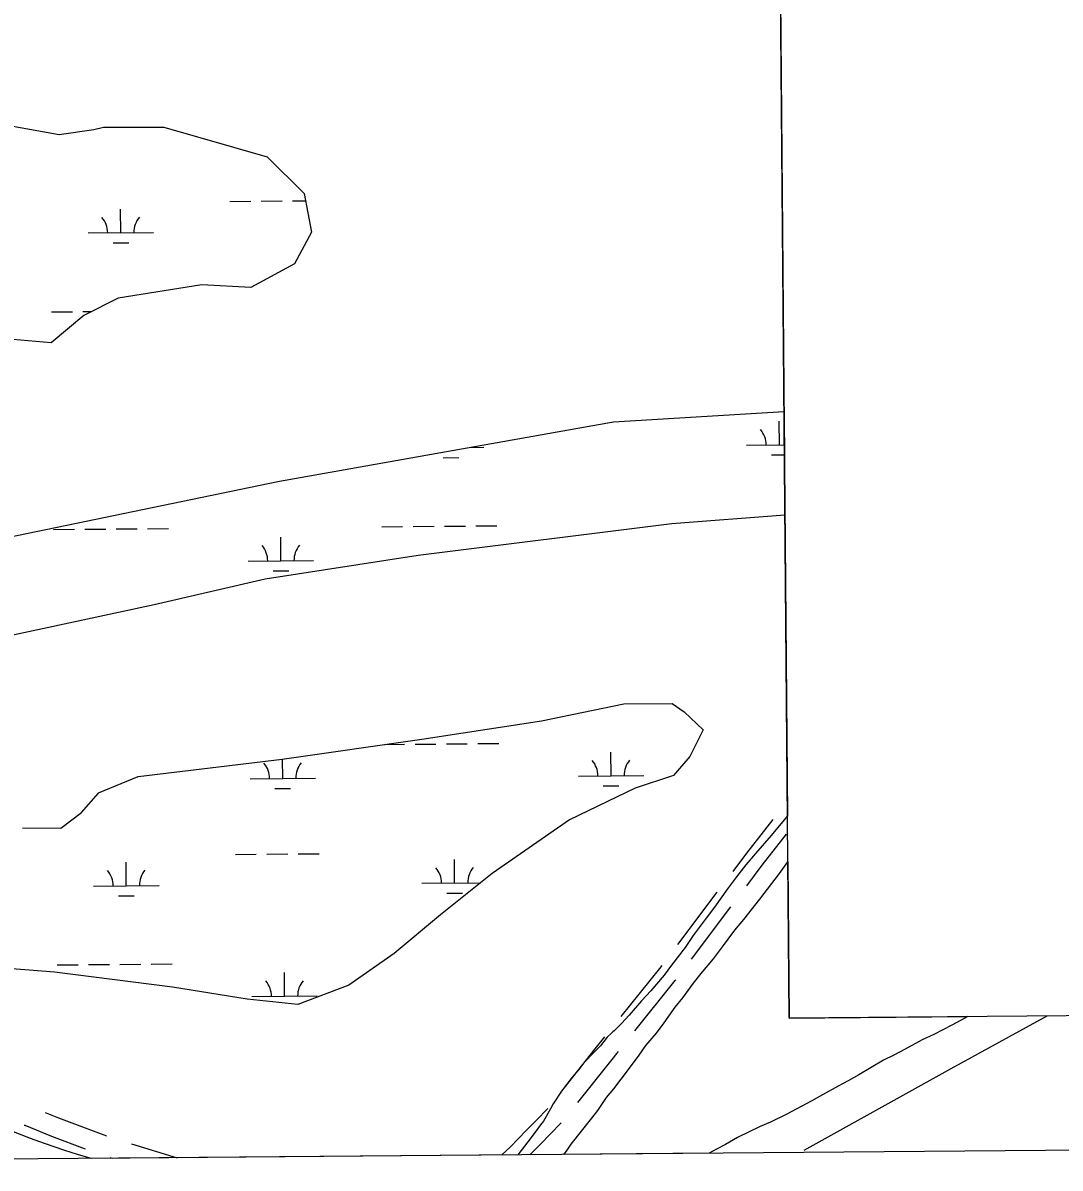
# Model space of a CAD drawing. Extents: x 3567028 to 3605064, y 510945 to 536587.
# Drawn here: x 3572859 to 3574444, y 516349 to 518099 of the extents above; entities that cross this region are included whole.
import ezdxf

# ---------------------------------------------------------------- set-up
doc = ezdxf.new("R2010")
doc.units = 0
for name, color, linetype in [('V-ANNO-SYMB', 7, 'Continuous'), ('V-GRID-FRAM', 7, 'Continuous'), ('V-ROAD-CNTR', 7, 'Continuous'), ('V-SITE-VEGE', 7, 'Continuous'), ('V-WETL-SWMP', 7, 'Continuous')]:
    doc.layers.add(name, color=color, linetype=linetype)

msp = doc.modelspace()

# ---------------------------------------------------------------- linework, layer by layer
at = {"layer": 'V-ANNO-SYMB'}
msp.add_lwpolyline([(3573993.8, 520864.2), (3584222.2, 520950.5), (3584258.3, 516664.3), (3574030, 516578.1)], close=True, dxfattribs=at)
at = {"layer": 'V-GRID-FRAM'}
msp.add_lwpolyline([(3571081.5, 534531.3), (3602744.1, 534798.4), (3602905.4, 516616.2), (3571226.9, 516349), (3571081.5, 534531.3)], dxfattribs=at)
at = {"layer": 'V-ROAD-CNTR'}
for p, q in [((3573859.9, 516690.6), (3573920.1, 516770.5)), ((3573880.7, 516668.4), (3573940.9, 516748.2)), ((3573024.4, 516386.3), (3573094.4, 516364.7)), ((3572991.5, 516365), (3572995.1, 516363.9))]:
    msp.add_line(p, q, dxfattribs=at)
for points in [[(3573944.2, 516802.4), (3573965, 516830), (3574005.4, 516881.5)], [(3573965, 516780.2), (3573988.8, 516811.7), (3574026.1, 516859.3)], [(3573773.3, 516580.6), (3573832.1, 516653.8), (3573835.8, 516658.7)], [(3573794, 516558.5), (3573855.8, 516635.4), (3573856.6, 516636.5)], [(3574423.6, 516581.4), (3574277, 516500.5), (3574052.4, 516376.1)], [(3573686, 516471.2), (3573733.6, 516531.3), (3573748.2, 516549.5)], [(3573706.7, 516449), (3573757.1, 516512.5), (3573768.9, 516527.3)], [(3573590.5, 516369.1), (3573603.9, 516381.5), (3573615.6, 516393.8), (3573628.3, 516406.9), (3573643.1, 516421.6), (3573660.8, 516440.2)], [(3572892.8, 516433.9), (3572913, 516425.7), (3572986.2, 516398.1)], [(3572860.6, 516414.7), (3572861.4, 516414.4), (3572902.1, 516397.8), (3572953.7, 516378.3)], [(3573633.7, 516369.3), (3573637.1, 516372.9), (3573649.6, 516385.8), (3573664.6, 516400.6), (3573681.3, 516418.2)]]:
    msp.add_lwpolyline(points, dxfattribs=at)
at = {"layer": 'V-SITE-VEGE'}
for p, q in [((3574008.9, 519081.7), (3574027.4, 516887.1)), ((3574027.4, 516887.1), (3574002.2, 516857.1)), ((3574002.2, 516857.1), (3573978.6, 516829.7)), ((3573978.6, 516829.7), (3573963.8, 516812.4)), ((3573963.8, 516812.4), (3573949.6, 516793.9)), ((3574014.9, 516799), (3574028, 516816.9)), ((3574028, 516816.9), (3574030, 516578.1)), ((3573949.6, 516793.9), (3573935.9, 516775.9)), ((3573985.3, 516759.8), (3574014.9, 516799)), ((3573935.9, 516775.9), (3573915.8, 516747.9)), ((3573960.4, 516729), (3573985.3, 516759.8)), ((3573915.8, 516747.9), (3573903.3, 516731.1)), ((3573903.3, 516731.1), (3573883.1, 516704.2)), ((3573946.8, 516712.8), (3573960.4, 516729)), ((3573883.1, 516704.2), (3573870.7, 516686.2)), ((3573927.9, 516687), (3573946.8, 516712.8)), ((3573870.7, 516686.2), (3573849.9, 516659.3)), ((3573914.2, 516669), (3573927.9, 516687)), ((3573895.3, 516646.1), (3573914.2, 516669)), ((3573849.9, 516659.3), (3573838.6, 516643.6)), ((3573838.6, 516643.6), (3573818.6, 516620.1)), ((3573883.5, 516631.5), (3573895.3, 516646.1)), ((3573818.6, 516620.1), (3573804.4, 516604.5)), ((3573867.5, 516609.1), (3573883.5, 516631.5)), ((3573804.4, 516604.5), (3573785.6, 516582.7)), ((3573855.6, 516595.1), (3573867.5, 516609.1)), ((3573785.6, 516582.7), (3573773.8, 516569.8)), ((3573839, 516571), (3573855.6, 516595.1)), ((3574030, 516578.1), (3574302.5, 516580.4)), ((3574302.5, 516580.4), (3574298.3, 516578.2)), ((3573773.8, 516569.8), (3573762.6, 516558.7)), ((3573827.1, 516555.3), (3573839, 516571)), ((3574278.6, 516567.2), (3574251.3, 516553.1)), ((3574298.3, 516578.2), (3574278.6, 516567.2)), ((3573751.5, 516549.3), (3573741.4, 516535.8)), ((3573758.5, 516555.4), (3573751.5, 516549.3)), ((3573760.3, 516557.1), (3573758.5, 516555.4)), ((3573762.6, 516558.7), (3573760.3, 516557.1)), ((3573810.6, 516536.3), (3573827.1, 516555.3)), ((3574251.3, 516553.1), (3574233.4, 516545)), ((3573741.4, 516535.8), (3573731.4, 516525.8)), ((3573800.5, 516521.7), (3573810.6, 516536.3)), ((3574207.3, 516530.8), (3574189.9, 516521.6)), ((3574233.4, 516545), (3574207.3, 516530.8)), ((3573731.4, 516525.8), (3573716.1, 516509.6)), ((3573784.5, 516499.8), (3573800.5, 516521.7)), ((3574174.3, 516514), (3574136.5, 516491.6)), ((3574189.9, 516521.6), (3574174.3, 516514)), ((3573707.8, 516499), (3573696.1, 516485.6)), ((3573716.1, 516509.6), (3573707.8, 516499)), ((3573762, 516470.1), (3573784.5, 516499.8)), ((3573690.1, 516477.2), (3573681.8, 516466.5)), ((3573696.1, 516485.6), (3573690.1, 516477.2)), ((3574120.2, 516482.3), (3574104.6, 516474.1)), ((3574136.5, 516491.6), (3574120.2, 516482.3)), ((3573681.8, 516466.5), (3573669.3, 516447.4)), ((3573750.7, 516456.7), (3573762, 516470.1)), ((3574080.8, 516461), (3574064.5, 516451.7)), ((3574104.6, 516474.1), (3574080.8, 516461)), ((3573669.3, 516447.4), (3573665.1, 516439.5)), ((3573737.6, 516437), (3573750.7, 516456.7)), ((3574064.5, 516451.7), (3574025.1, 516431.1)), ((3573665.1, 516439.5), (3573654.3, 516420.9)), ((3573696.8, 516385.5), (3573728.2, 516425.3)), ((3573728.2, 516425.3), (3573737.6, 516437)), ((3574025.1, 516431.1), (3574001.3, 516419.1)), ((3572870.2, 516394.4), (3572816.5, 516415.3)), ((3573643, 516405.8), (3573630.6, 516389)), ((3573649.6, 516415.3), (3573643, 516405.8)), ((3573654.3, 516420.9), (3573649.6, 516415.3)), ((3573985.7, 516412.7), (3573951, 516395.9)), ((3574001.3, 516419.1), (3573985.7, 516412.7)), ((3572891.7, 516386.4), (3572870.2, 516394.4)), ((3573630.6, 516389), (3573615.1, 516369.1)), ((3573951, 516395.9), (3573932.4, 516384.9)), ((3572922.9, 516375.8), (3572891.7, 516386.4)), ((3572942.2, 516369.6), (3572922.9, 516375.8)), ((3573685.6, 516369.7), (3573689.7, 516374.8)), ((3573907.8, 516371.6), (3573685.6, 516369.7)), ((3573689.7, 516374.8), (3573696.8, 516385.5)), ((3573919, 516377.8), (3573907.8, 516371.6)), ((3573932.4, 516384.9), (3573919, 516377.8)), ((3572962.8, 516363.6), (3572942.2, 516369.6)), ((3573615.1, 516369.1), (3572962.8, 516363.6))]:
    msp.add_line(p, q, dxfattribs=at)
at = {"layer": 'V-WETL-SWMP'}
for p, q in [((3573174.9, 517826.3), (3573206.9, 517826.5)), ((3573222.9, 517826.7), (3573254.9, 517826.9)), ((3573270.9, 517827.1), (3573290.6, 517827.2)), ((3573008.3, 517778.4), (3573008, 517814.4)), ((3572958.3, 517778), (3573058.3, 517778.9)), ((3572996.4, 517762.9), (3573020.4, 517763.1)), ((3572902.5, 517657.5), (3572934.4, 517657.7)), ((3572950.4, 517657.9), (3572963.6, 517658)), ((3573761.6, 517489.3), (3574022.2, 517505.1)), ((3574014.9, 517454.2), (3574014.6, 517490.2)), ((3574022.2, 517505.1), (3574023.5, 517346.8)), ((3573250.7, 517398.9), (3573761.6, 517489.3)), ((3573540.9, 517450.2), (3573563, 517450.4)), ((3573964.9, 517453.8), (3574022.6, 517454.3)), ((3574003, 517438.7), (3574022.7, 517438.9)), ((3573501.1, 517434.5), (3573525.1, 517434.7)), ((3572686.6, 517281.8), (3573250.7, 517398.9)), ((3573850.8, 517333.5), (3573462.6, 517285)), ((3574023.5, 517346.8), (3573850.8, 517333.5)), ((3572905.3, 517324.8), (3572937.3, 517325.1)), ((3572953.3, 517325.2), (3572985.3, 517325.5)), ((3573001.3, 517325.6), (3573033.3, 517325.9)), ((3573049.3, 517326), (3573081.3, 517326.3)), ((3573407.1, 517329), (3573439.1, 517329.3)), ((3573455.1, 517329.4), (3573487.1, 517329.7)), ((3573503.1, 517329.8), (3573535.1, 517330.1)), ((3573551.1, 517330.2), (3573583.1, 517330.5)), ((3573253, 517277), (3573252.7, 517313)), ((3573462.6, 517285), (3573228.7, 517248.7)), ((3573203, 517276.6), (3573303, 517277.4)), ((3573228.7, 517248.7), (3573059.4, 517209.7)), ((3573241.1, 517261.5), (3573265.1, 517261.7)), ((3573059.4, 517209.7), (3572792, 517152.1)), ((3573411.7, 516996.4), (3573442, 516996.6)), ((3573458, 516996.8), (3573490, 516997)), ((3573506, 516997.2), (3573537.9, 516997.4)), ((3573553.9, 516997.6), (3573585.9, 516997.9)), ((3573757.7, 516948.6), (3573757.4, 516984.6)), ((3573255.8, 516944.3), (3573255.5, 516973.8)), ((3573707.7, 516948.1), (3573807.7, 516949)), ((3573205.8, 516943.9), (3573305.8, 516944.7)), ((3573745.8, 516933), (3573769.8, 516933.2)), ((3573243.9, 516928.8), (3573267.9, 516929)), ((3573183.4, 516828.3), (3573215.4, 516828.5)), ((3573231.4, 516828.7), (3573263.4, 516829)), ((3573279.4, 516829.1), (3573311.4, 516829.4)), ((3573016.7, 516780.4), (3573016.4, 516816.4)), ((3573518.6, 516784.7), (3573518.3, 516820.7)), ((3572966.7, 516780), (3573066.7, 516780.9)), ((3573468.6, 516784.3), (3573558.5, 516785)), ((3573004.8, 516764.9), (3573028.8, 516765.1)), ((3573506.7, 516769.1), (3573530.7, 516769.3)), ((3572910.9, 516659.5), (3572942.9, 516659.7)), ((3572958.9, 516659.9), (3572990.9, 516660.1)), ((3573006.9, 516660.3), (3573038.9, 516660.6)), ((3573054.9, 516660.7), (3573086.9, 516661)), ((3573258.6, 516611.7), (3573258.3, 516647.7)), ((3573208.6, 516611.2), (3573308.6, 516612.1))]:
    msp.add_line(p, q, dxfattribs=at)
msp.add_lwpolyline([(3572914.1, 517928.5), (3572967.3, 517936.1), (3572981.7, 517939.4), (3573074.1, 517939.6), (3573232.1, 517894.5), (3573288.5, 517838.4), (3573299.6, 517779.2), (3573273.9, 517731), (3573207.1, 517694.6), (3573131.9, 517698.7), (3573004, 517678.3), (3572951.8, 517652.1), (3572901.8, 517609.9), (3572843.1, 517615.2), (3572809.2, 517659.6), (3572792.6, 517714.2), (3572779.9, 517752.7), (3572759.4, 517802.1), (3572737.7, 517842.5), (3572728.3, 517889.9), (3572744.6, 517922.4), (3572805.8, 517947.9)], close=True, dxfattribs=at)
msp.add_lwpolyline([(3572858.2, 516869.1), (3572916.6, 516868.6), (3572948, 516892.2), (3572974.2, 516921.7), (3572974.2, 516922.2), (3573034.9, 516947.2), (3573254.8, 516973.7), (3573468.4, 517004.6), (3573651.2, 517032.6), (3573777.2, 517058.4), (3573850.9, 517059.1), (3573869.2, 517046.4), (3573898.7, 517018.6), (3573878, 516977.7), (3573853.3, 516948.7), (3573794.4, 516929.5), (3573694.4, 516881.3), (3573576, 516799), (3573496.8, 516735.8), (3573426.2, 516676.7), (3573357, 516628.6), (3573278.7, 516598.9), (3573201.5, 516607.3), (3573087.3, 516625.7), (3572907, 516648.6), (3572764, 516659.8)], dxfattribs=at)
for centre, start, end in [((3572953, 517778.4), 359.7115, 41.2552), ((3573063.5, 517779.4), 139.7115, 181.2552), ((3573959.6, 517454.2), 359.7115, 41.2552), ((3573197.7, 517277), 359.7115, 41.2552), ((3573308.2, 517277.9), 139.7115, 181.2552), ((3573200.6, 516944.3), 359.7115, 41.2552), ((3573311, 516945.3), 139.7115, 181.2552), ((3573702.4, 516948.6), 359.7115, 41.2552), ((3573812.9, 516949.5), 139.7115, 181.2552), ((3573463.3, 516784.7), 359.7115, 41.2552), ((3573573.8, 516785.6), 139.7115, 181.2552), ((3572961.5, 516780.4), 359.7115, 41.2552), ((3573071.9, 516781.4), 139.7115, 181.2552), ((3573203.4, 516611.7), 359.7115, 41.2552), ((3573313.8, 516612.6), 139.7115, 181.2552)]:
    msp.add_arc(centre, 35.2, start, end, dxfattribs=at)

doc.saveas('drawing.dxf')
